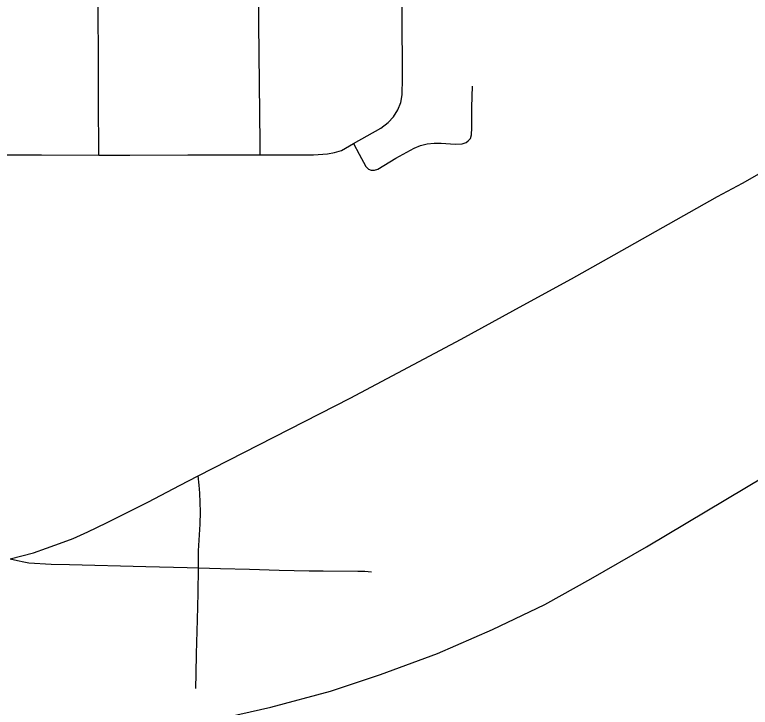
# Model space of a CAD drawing. Extents: x -7.5 to 53.5, y 0 to 22.
# Drawn here: x 4.2427 to 4.5699, y 17.0188 to 17.3271 of the extents above; entities that cross this region are included whole.
import ezdxf

# ---------------------------------------------------------------- set-up
doc = ezdxf.new("R2010")
doc.units = 0
for name, color, linetype in [('GM_X_City_Street', 7, 'Continuous'), ('GM_X_Rail_Line', 7, 'Continuous'), ('GM_X_State_Route', 7, 'Continuous')]:
    doc.layers.add(name, color=color, linetype=linetype)

msp = doc.modelspace()

# ---------------------------------------------------------------- linework, layer by layer
at = {"layer": 'GM_X_City_Street'}
for points in [[(4.28008, 17.26458), (4.28005, 17.27156), (4.28, 17.2826), (4.27991, 17.30075), (4.27974, 17.33595), (4.27955, 17.37781), (4.27937, 17.41634), (4.27916, 17.45931), (4.27901, 17.49361), (4.27894, 17.5079), (4.27864, 17.52951), (4.2786, 17.54186)], [(4.35185, 17.2647), (4.3518, 17.26991), (4.35132, 17.32307), (4.35117, 17.3731), (4.35106, 17.40121), (4.35085, 17.41682), (4.35085, 17.45117), (4.35042, 17.46989), (4.35034, 17.48863), (4.35031, 17.49412)], [(4.39337, 17.26973), (4.40546, 17.27658), (4.40882, 17.27908), (4.41119, 17.28171), (4.41308, 17.28473), (4.41438, 17.288), (4.415, 17.2915), (4.41519, 17.29886), (4.41499, 17.32804), (4.41483, 17.35607), (4.41517, 17.36424), (4.41578, 17.36739), (4.41702, 17.37041), (4.41944, 17.37484)], [(4.39337, 17.26973), (4.39587, 17.26507), (4.39883, 17.25955), (4.40003, 17.25838), (4.40123, 17.25793), (4.40272, 17.25795), (4.40415, 17.25841), (4.41218, 17.26325), (4.42035, 17.26775), (4.4232, 17.26898), (4.4262, 17.26971), (4.4293, 17.26997), (4.43241, 17.27001), (4.43864, 17.26955), (4.44176, 17.26965), (4.44352, 17.27022), (4.44444, 17.27093), (4.44535, 17.27205), (4.4458, 17.2736), (4.44595, 17.27672), (4.44595, 17.28604), (4.44626, 17.29534)], [(4.23903, 17.26483), (4.25453, 17.2648), (4.28008, 17.26458), (4.29382, 17.26466), (4.31966, 17.26479), (4.35185, 17.2647), (4.35689, 17.26469), (4.37558, 17.26478), (4.38181, 17.26523), (4.38495, 17.26578), (4.38802, 17.26675), (4.39337, 17.26973)], [(4.32324, 17.02715), (4.32339, 17.03395), (4.3236, 17.0427), (4.32395, 17.05781), (4.32422, 17.06962), (4.32448, 17.08092), (4.32437, 17.08851), (4.3252, 17.10043), (4.32533, 17.10578), (4.32506, 17.11415), (4.32467, 17.11774), (4.32424, 17.12183)], [(4.24061, 17.08499), (4.24394, 17.08412), (4.24667, 17.08356), (4.24903, 17.08322), (4.25885, 17.08256), (4.26702, 17.08245), (4.30101, 17.08155), (4.31938, 17.08107), (4.32448, 17.08092), (4.33424, 17.08062), (4.34704, 17.08028), (4.36028, 17.07993), (4.37367, 17.07957), (4.37983, 17.07959), (4.39526, 17.07951), (4.39836, 17.07939), (4.40142, 17.07918)]]:
    msp.add_lwpolyline(points, dxfattribs=at)
at = {"layer": 'GM_X_Rail_Line'}
msp.add_lwpolyline([(4.22175, 17.00351), (4.26074, 17.00466), (4.28604, 17.00677), (4.30902, 17.0098), (4.33231, 17.01347), (4.35654, 17.01893), (4.38308, 17.02602), (4.40531, 17.0335), (4.43079, 17.04279), (4.45522, 17.05352), (4.4784, 17.06463), (4.49891, 17.07603), (4.52362, 17.09031), (4.57665, 17.12187)], dxfattribs=at)
at = {"layer": 'GM_X_State_Route'}
for points in [[(4.56632, 17.2522), (4.57392, 17.25639), (4.5751, 17.25699)], [(4.24061, 17.08499), (4.25098, 17.08766), (4.25688, 17.08962), (4.26429, 17.09239), (4.26868, 17.09403), (4.27513, 17.09694), (4.28344, 17.10102), (4.30224, 17.11028), (4.31601, 17.1176), (4.32424, 17.12183), (4.39187, 17.15644), (4.44124, 17.18278), (4.46891, 17.19791), (4.49034, 17.20961), (4.50932, 17.22025), (4.55534, 17.24614), (4.56632, 17.2522)]]:
    msp.add_lwpolyline(points, dxfattribs=at)

doc.saveas('drawing.dxf')
